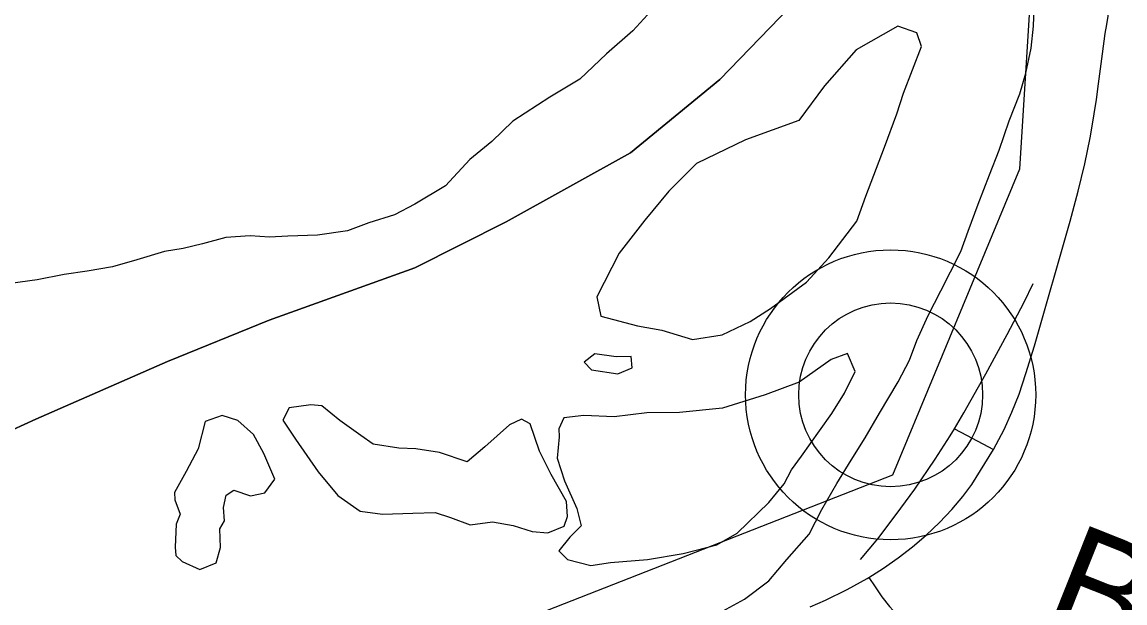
# Model space of a CAD drawing. Extents: x 1443599 to 1910620, y 1028088 to 1361369.
# Drawn here: x 1615259 to 1618246, y 1257869 to 1259443 of the extents above; entities that cross this region are included whole.
import ezdxf

# ---------------------------------------------------------------- set-up
doc = ezdxf.new("R2010")
doc.units = 0
for name, color, linetype in [('GM_X_Adjacent_County', 7, 'Continuous'), ('GM_X_County', 7, 'Continuous'), ('GM_X_Major_River', 7, 'Continuous'), ('GM_X_Section', 7, 'Continuous'), ('GM_X_State_Route', 7, 'Continuous'), ('GM_X_Township', 7, 'Continuous'), ('GM_X_Township_Road', 7, 'Continuous'), ('GM_X_Township_Road_Text', 7, 'Continuous'), ('GM_X_Unincorporated', 7, 'Continuous'), ('GM_X_Unincorporated_Location', 7, 'Continuous')]:
    doc.layers.add(name, color=color, linetype=linetype)

msp = doc.modelspace()

# ---------------------------------------------------------------- linework, layer by layer
at = {"layer": 'GM_X_Adjacent_County'}
msp.add_lwpolyline([(1617392.5, 1259540.3), (1617149.1, 1259287.4), (1617123.7, 1259266.5), (1616906.6, 1259088.7), (1616569.8, 1258901.6), (1616322.5, 1258777.3), (1615928.1, 1258635.4), (1615652.9, 1258523.6), (1615296.5, 1258367), (1614948.2, 1258208.3), (1614705, 1258094), (1614424.9, 1257928.1), (1614233.1, 1257756.7), (1613945.7, 1257520.6), (1613593.7, 1257267.6), (1613255, 1257084.7), (1612982.2, 1256876.5), (1612809, 1256736.9), (1612536.5, 1256546.9), (1612305, 1256404.3), (1612074.3, 1256191.4)], dxfattribs=at)
at = {"layer": 'GM_X_County'}
msp.add_lwpolyline([(1612074.3, 1256191.4), (1612305, 1256404.3), (1612536.5, 1256546.9), (1612809, 1256736.9), (1612982.2, 1256876.5), (1613255, 1257084.7), (1613593.7, 1257267.6), (1613945.7, 1257520.6), (1614233.1, 1257756.7), (1614424.9, 1257928.1), (1614705, 1258094), (1614948.2, 1258208.3), (1615296.5, 1258367), (1615652.9, 1258523.6), (1615928.1, 1258635.4), (1616322.5, 1258777.3), (1616569.8, 1258901.6), (1616906.6, 1259088.7), (1617123.7, 1259266.5), (1617149.1, 1259287.4), (1617392.5, 1259540.3)], dxfattribs=at)
at = {"layer": 'GM_X_Major_River'}
for p, q in [((1617286.2, 1258667.4), (1617383, 1258738.1)), ((1616868.3, 1258536.2), (1616810.4, 1258544.4)), ((1617281.3, 1258141.6), (1617323.2, 1258192.3)), ((1616377.7, 1258114.7), (1616419.3, 1258101.1)), ((1615676.5, 1258082.3), (1615674.2, 1258020.2))]:
    msp.add_line(p, q, dxfattribs=at)
for points in [[(1617146.1, 1257841.5), (1617215.7, 1257879.1), (1617281.6, 1257928.9), (1617329.9, 1257987.3), (1617390.5, 1258055.3), (1617425, 1258122.3), (1617465.7, 1258193.1), (1617504, 1258255.9), (1617542.3, 1258316.7), (1617580.9, 1258383.5), (1617632, 1258468), (1617662.2, 1258527.1), (1617682.2, 1258580.5), (1617712.7, 1258647.7), (1617747.2, 1258714.6), (1617773.1, 1258765.9), (1617801.2, 1258821.1), (1617821.3, 1258876.5), (1617848, 1258949.8), (1617878.9, 1259029), (1617905.4, 1259096.3), (1617932.3, 1259175.6), (1617961.1, 1259248.8), (1617977.1, 1259304.4), (1617991.6, 1259372.1), (1617997.7, 1259432.1), (1618000.4, 1259504.3)], [(1616972.9, 1259484.1), (1616913.2, 1259419.3), (1616841.5, 1259356.8), (1616769.7, 1259288.2), (1616688.3, 1259239.9), (1616588.5, 1259174.1), (1616531, 1259119.2), (1616471.7, 1259070.4), (1616405.9, 1258999.7), (1616322.4, 1258949.5), (1616267.5, 1258921), (1616198, 1258899.1), (1616140.5, 1258877.3), (1616059.1, 1258865.3), (1615979.3, 1258863.3), (1615929.1, 1258860.4), (1615877, 1258863.7), (1615810.7, 1258859.2), (1615748.1, 1258842.6), (1615695.6, 1258829.8), (1615645.3, 1258821), (1615570.5, 1258798.7), (1615503.9, 1258780.2), (1615435.3, 1258767.7), (1615372.9, 1258759.2), (1615300.4, 1258744.8), (1615227.9, 1258734.5)], [(1617383, 1258738.1), (1617443.6, 1258804.1), (1617519.4, 1258903.7), (1617543.9, 1258971), (1617594.8, 1259103.7), (1617628.1, 1259194.8), (1617646.2, 1259250.3), (1617670.5, 1259313.7), (1617694.9, 1259377), (1617682.2, 1259413.6), (1617630.7, 1259431.6), (1617518, 1259367.4), (1617432.3, 1259270.2), (1617362.7, 1259176.4), (1617218.4, 1259123.5), (1617085.7, 1259060.2), (1617010.8, 1258984.6), (1616945.8, 1258906.7), (1616876.4, 1258816.9), (1616815.9, 1258698.7), (1616826.1, 1258646.2), (1616925.5, 1258620.4), (1616991.2, 1258608), (1617074.5, 1258582.8), (1617155.2, 1258595.9), (1617230.7, 1258631.3), (1617286.2, 1258667.4)], [(1617323.2, 1258192.3), (1617342.6, 1258229.7), (1617370, 1258266.8), (1617418.6, 1258335.3), (1617452.4, 1258382.2), (1617486.5, 1258437.2), (1617514.7, 1258496.4), (1617494.4, 1258545.3), (1617449.7, 1258528.9), (1617363.2, 1258467.8), (1617271.7, 1258433.1), (1617156.1, 1258397.2), (1617039.3, 1258385.4), (1616951.1, 1258384.6), (1616862.4, 1258373.8), (1616780.3, 1258376.9), (1616725.9, 1258370.8), (1616712.8, 1258341.2), (1616714, 1258319.1), (1616707.9, 1258261.1), (1616727.8, 1258200.2), (1616761.2, 1258124.7), (1616773.5, 1258078.1), (1616742.3, 1258047.1), (1616712.9, 1258010), (1616736.1, 1257987.1), (1616799.7, 1257970.7), (1616852.2, 1257978.8), (1616952.8, 1257987.1), (1617049.6, 1258003.6), (1617140.7, 1258026.4), (1617196, 1258058.5), (1617281.3, 1258141.6)], [(1616810.4, 1258544.4), (1616781.5, 1258521.3), (1616800.8, 1258500.6), (1616872.6, 1258489.9), (1616911.3, 1258506.5), (1616908.4, 1258536.8), (1616868.3, 1258536.2)], [(1616419.3, 1258101.1), (1616472.8, 1258081.1), (1616533.2, 1258088.9), (1616589, 1258078.8), (1616640.6, 1258062.9), (1616682.6, 1258059.3), (1616727.4, 1258077.7), (1616736.3, 1258103.5), (1616733.8, 1258143.7), (1616692.3, 1258217.5), (1616660.5, 1258280.9), (1616635, 1258354.1), (1616611.4, 1258367), (1616578.8, 1258352.2), (1616512.5, 1258292.4), (1616464.9, 1258252), (1616389.5, 1258276.8), (1616325.7, 1258287.2), (1616279.7, 1258288.9), (1616209.8, 1258299.5), (1616176.6, 1258322.8), (1616119.9, 1258363.1), (1616071.2, 1258403), (1616041.2, 1258406.1), (1615982.7, 1258398.2), (1615965.5, 1258364.7), (1615999.7, 1258313.3), (1616060.7, 1258224.7), (1616114.6, 1258160.5), (1616175.2, 1258118.1), (1616235.1, 1258109.9), (1616317.4, 1258112.9), (1616377.7, 1258114.7)], [(1615674.2, 1258020.2), (1615675.5, 1257998.1), (1615692.9, 1257981.4), (1615740.3, 1257959.6), (1615785, 1257978), (1615796.6, 1258019.7), (1615794.4, 1258070), (1615807.2, 1258091.6), (1615804.5, 1258127.8), (1615811.7, 1258161.6), (1615832.3, 1258174.9), (1615877.8, 1258159.2), (1615916.3, 1258167.8), (1615943.7, 1258205), (1615914.1, 1258274.3), (1615885.8, 1258325.5), (1615843.1, 1258363.2), (1615801.4, 1258376.8), (1615754.7, 1258360.5), (1615736, 1258286.9), (1615703.7, 1258225.8), (1615671.6, 1258168.8), (1615672.9, 1258148.7), (1615687.5, 1258110), (1615676.5, 1258082.3)]]:
    msp.add_lwpolyline(points, dxfattribs=at)
at = {"layer": 'GM_X_Section'}
msp.add_lwpolyline([(1620879.6, 1262735.1), (1620879, 1262697.1), (1620860.3, 1257406.9), (1615525.9, 1257396.3), (1617616.7, 1258216.3), (1617960.8, 1259045.7), (1618036.2, 1260241.2), (1617829, 1261404.7), (1617731.2, 1262254.5), (1617826.5, 1262755.4)], close=True, dxfattribs=at)
at = {"layer": 'GM_X_State_Route'}
for points in [[(1618161.3, 1259187.8), (1618162.4, 1259194.3), (1618168.2, 1259233.2), (1618173.9, 1259275.4), (1618184.7, 1259356.6), (1618192.4, 1259411.6), (1618196.6, 1259436.8), (1618207.6, 1259504.6)], [(1617393.7, 1257858.9), (1617434.5, 1257876.5), (1617493.2, 1257905.4), (1617547.4, 1257935.6), (1617552, 1257938.5), (1617591.7, 1257963.2), (1617631.9, 1257991.2), (1617670.6, 1258021.2), (1617707.7, 1258053.1), (1617743.2, 1258086.9), (1617776.7, 1258122.5), (1617806.3, 1258157.4), (1617831.3, 1258190.3), (1617889.8, 1258285.2), (1617918.7, 1258339.5), (1617939.7, 1258386.2), (1617958.8, 1258434.9), (1617977.7, 1258490.7), (1618000.3, 1258566), (1618097.6, 1258903.5), (1618119.1, 1258985.2), (1618137, 1259059.1), (1618151.4, 1259129.7), (1618161.3, 1259187.8)]]:
    msp.add_lwpolyline(points, dxfattribs=at)
at = {"layer": 'GM_X_Township'}
msp.add_lwpolyline([(1612074.3, 1256191.4), (1612305, 1256404.3), (1612536.5, 1256546.9), (1612809, 1256736.9), (1612982.2, 1256876.5), (1613255, 1257084.7), (1613593.7, 1257267.6), (1613945.7, 1257520.6), (1614233.1, 1257756.7), (1614424.9, 1257928.1), (1614705, 1258094), (1614948.2, 1258208.3), (1615296.5, 1258367), (1615652.9, 1258523.6), (1615928.1, 1258635.4), (1616322.5, 1258777.3), (1616569.8, 1258901.6), (1616906.6, 1259088.7), (1617123.7, 1259266.5), (1617149.1, 1259287.4), (1617392.5, 1259540.3)], dxfattribs=at)
at = {"layer": 'GM_X_Township_Road'}
for points in [[(1617783.7, 1258340.6), (1617809.8, 1258384.3), (1617869.3, 1258490.1), (1617926.8, 1258596.8), (1617972.7, 1258683.9), (1617997, 1258734.3)], [(1617529.9, 1257987.3), (1617576.9, 1258042.7), (1617625.9, 1258108.5), (1617676.3, 1258177.3), (1617731.6, 1258258.9), (1617772.7, 1258322.2), (1617783.7, 1258340.6)], [(1617783.7, 1258340.6), (1617816.7, 1258323.4), (1617889.8, 1258285.2)], [(1617552, 1257938.5), (1617569.3, 1257913), (1617587.7, 1257885.9), (1617607.8, 1257860), (1617627.6, 1257838.1), (1617644.5, 1257822.6), (1617665.3, 1257806.5), (1617687.7, 1257792.8), (1617711.3, 1257781.5), (1617742.1, 1257770.1), (1617905.5, 1257720.5), (1617955.2, 1257703.7), (1617995, 1257688.2), (1618004.7, 1257683.7)]]:
    msp.add_lwpolyline(points, dxfattribs=at)
at = {"layer": 'GM_X_Unincorporated'}
for radius in [392.8, 249]:
    msp.add_circle((1617611.2, 1258433.1), radius, dxfattribs=at)
at = {"layer": 'GM_X_Unincorporated_Location'}
msp.add_line((1617611.2, 1258433.1), (1617611.2, 1258433.1), dxfattribs=at)

# ---------------------------------------------------------------- texts
at = {"layer": 'GM_X_Township_Road_Text'}
msp.add_text('B', height=300, rotation=338.3247, dxfattribs=at).set_placement((1618008.9, 1257810.7))

doc.saveas('drawing.dxf')
